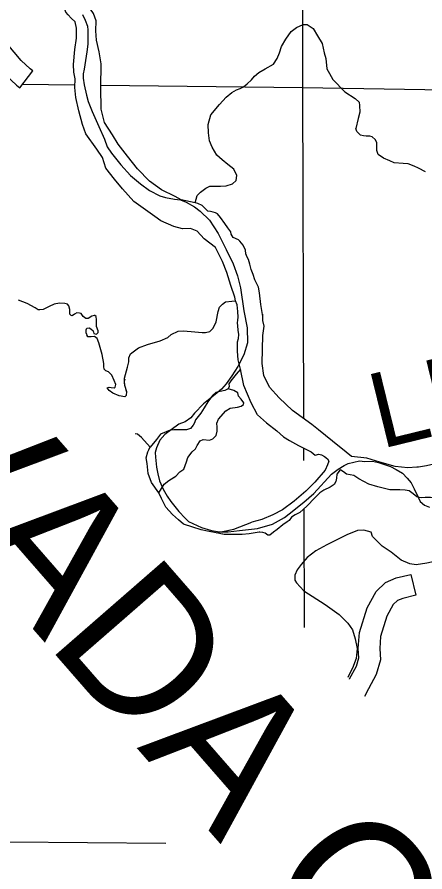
# Model space of a CAD drawing. Extents: x 8749 to 11879, y 13275 to 15339.
# Drawn here: x 10063.9 to 10121.1, y 13974.8 to 14094.8 of the extents above; entities that cross this region are included whole.
import ezdxf

# ---------------------------------------------------------------- set-up
doc = ezdxf.new("R2010")
doc.units = 0
for name, color, linetype in [('Level 2', 7, 'Continuous'), ('Level 35', 7, 'Continuous'), ('Level 4', 7, 'Continuous'), ('Level 46', 7, 'Continuous'), ('Level 5', 7, 'Continuous'), ('Level 9', 7, 'Continuous'), ('R_Draft', 7, 'Continuous')]:
    doc.layers.add(name, color=color, linetype=linetype)

msp = doc.modelspace()

# ---------------------------------------------------------------- linework, layer by layer
at = {"layer": 'Level 2'}
for points in [[(10073.09, 14095.18), (10073.46, 14094.35), (10073.77, 14093.53), (10073.83, 14092.97), (10073.81, 14092.39), (10073.83, 14091.01), (10073.71, 14089.92), (10073.31, 14087.48), (10073.19, 14086.84), (10073.19, 14086.22), (10073.3, 14085.31), (10073.66, 14083.83), (10073.89, 14082.94), (10074.45, 14081.56), (10075.38, 14079.42), (10076.16, 14077.64), (10076.53, 14076.57), (10077.13, 14075.68), (10078.45, 14074.05), (10079.83, 14072.55), (10081.22, 14071.39), (10082.5, 14070.44), (10083.93, 14069.71), (10084.71, 14069.45), (10085.99, 14069.24), (10086.85, 14069.14), (10087.63, 14068.8), (10088.8, 14068.15), (10089.58, 14067.55), (10090.89, 14066.27), (10092.11, 14064.42), (10093.23, 14062.16), (10094.25, 14060.15), (10094.85, 14058.48), (10095.26, 14056.79), (10095.73, 14053.56), (10096.2, 14051.17), (10096.23, 14049.08), (10095.71, 14047.36), (10094.9, 14045.72), (10094.04, 14044.42), (10093.26, 14043.3), (10092.6, 14042.57), (10091.69, 14041.82), (10090.05, 14040.51), (10088.82, 14039.17), (10088.27, 14038.51)], [(10073.09, 14095.18), (10073.46, 14094.35), (10073.77, 14093.53), (10073.83, 14092.97), (10073.81, 14092.39), (10073.83, 14091.01), (10073.71, 14089.92), (10073.31, 14087.48), (10073.19, 14086.84), (10073.19, 14086.22), (10073.3, 14085.31), (10073.66, 14083.83), (10073.89, 14082.94), (10074.45, 14081.56), (10075.38, 14079.42), (10076.16, 14077.64), (10076.53, 14076.57), (10077.13, 14075.68), (10078.45, 14074.05), (10079.83, 14072.55), (10081.22, 14071.39), (10082.5, 14070.44), (10083.93, 14069.71), (10084.71, 14069.45), (10085.99, 14069.24), (10086.85, 14069.14), (10087.63, 14068.8), (10088.8, 14068.15), (10089.58, 14067.55), (10090.89, 14066.27), (10092.11, 14064.42), (10093.23, 14062.16), (10094.25, 14060.15), (10094.85, 14058.48), (10095.26, 14056.79), (10095.73, 14053.56), (10096.2, 14051.17), (10096.23, 14049.08), (10095.71, 14047.36), (10094.9, 14045.72), (10094.04, 14044.42), (10093.26, 14043.3), (10092.6, 14042.57), (10091.69, 14041.82), (10090.05, 14040.51), (10088.82, 14039.17), (10088.27, 14038.51)], [(10088.27, 14038.51), (10087.47, 14037.98), (10086.6, 14037.64), (10084.66, 14036.17), (10083.96, 14035.39), (10083.48, 14034.33), (10083.29, 14033.68), (10083.33, 14033.02), (10083.45, 14031.6), (10083.67, 14030.65), (10083.89, 14029.69), (10084.4, 14028.53), (10084.98, 14027.51), (10085.46, 14026.79), (10086.6, 14025.38), (10087.47, 14024.42), (10087.98, 14023.96), (10089.79, 14023.14), (10091.17, 14022.72), (10092.33, 14022.51), (10093.52, 14022.51), (10095.14, 14022.7), (10097.65, 14022.99), (10099.76, 14023.62), (10101.43, 14024.54), (10102.1, 14025.05), (10104.13, 14026.67), (10105.54, 14027.9), (10108.03, 14030.63), (10108.97, 14031.31), (10109.79, 14031.82), (10110.37, 14032.11), (10111.95, 14032.47), (10112.7, 14032.42), (10113.78, 14032.44), (10114.63, 14032.25), (10116.32, 14031.69), (10117.12, 14031.28), (10117.99, 14030.75), (10118.67, 14030.07), (10119.2, 14029.4), (10119.64, 14028.58), (10120.15, 14027.49), (10120.46, 14026.79), (10121.06, 14026.28), (10121.77, 14025.99)], [(10088.27, 14038.51), (10087.47, 14037.98), (10086.6, 14037.64), (10084.66, 14036.17), (10083.96, 14035.39), (10083.48, 14034.33), (10083.29, 14033.68), (10083.33, 14033.03)], [(10092.51, 14022.51), (10093.52, 14022.51), (10095.14, 14022.7), (10097.65, 14022.99), (10099.76, 14023.62), (10101.43, 14024.54), (10102.1, 14025.05), (10104.13, 14026.67), (10105.54, 14027.9), (10108.03, 14030.63), (10108.97, 14031.31), (10109.79, 14031.82), (10110.37, 14032.11), (10111.95, 14032.47), (10112.7, 14032.42), (10113.78, 14032.44), (10114.63, 14032.25), (10116.32, 14031.69), (10117.12, 14031.28), (10117.99, 14030.75), (10118.67, 14030.07), (10119.2, 14029.4), (10119.64, 14028.58), (10120.15, 14027.49), (10120.46, 14026.79), (10121.06, 14026.28), (10121.77, 14025.99)]]:
    msp.add_lwpolyline(points, dxfattribs=at)
at = {"layer": 'Level 35'}
for points in [[(10098.74, 14087.53), (10099.87, 14088.21), (10100.41, 14088.97), (10100.74, 14089.78), (10101.02, 14090.67), (10101.63, 14091.69), (10102.39, 14092.78), (10103.12, 14093.36), (10104.06, 14093.77), (10104.62, 14093.74), (10105.48, 14093.19), (10106.07, 14092.17), (10106.7, 14091.08), (10106.98, 14089.78)], [(10106.98, 14089.78), (10107.23, 14089), (10107.36, 14087.56), (10107.76, 14086.87), (10108.22, 14086.03), (10109.9, 14084.33), (10111.34, 14083.37), (10111.9, 14082.86), (10111.95, 14082.4), (10112, 14081.46), (10111.75, 14080.55), (10111.44, 14079.15)], [(10091.08, 14081.07), (10092.32, 14082.55), (10093.23, 14083.57), (10094.05, 14084.23), (10094.68, 14084.59), (10095.21, 14084.76), (10095.67, 14084.99), (10096.2, 14085.42), (10096.79, 14086.01), (10097.24, 14086.49), (10097.83, 14087.02), (10098.74, 14087.53)], [(10088.88, 14068.7), (10089.2, 14069.74), (10089.63, 14070.2), (10090.37, 14070.76), (10090.95, 14071.04), (10091.71, 14071.06), (10092.47, 14071.06), (10093.23, 14071.09), (10094.15, 14071.39), (10094.65, 14071.87), (10094.76, 14072.58), (10094.32, 14073.45), (10093.46, 14074.11), (10092.68, 14074.74), (10091.96, 14075.4), (10091.28, 14076.52), (10090.92, 14077.41), (10090.77, 14078.55), (10090.72, 14079.7), (10091.08, 14081.07)], [(10121.2, 14073.06), (10120.24, 14073.57), (10119.63, 14073.87), (10118.81, 14074.2), (10118.1, 14074.23), (10118.1, 14074.23), (10116.84, 14074.33), (10116.2, 14074.63), (10115.34, 14074.99), (10114.6, 14075.5), (10114.4, 14076.06), (10114.37, 14076.56), (10114.37, 14077.17), (10114.15, 14077.61), (10113.74, 14078.01), (10113.41, 14078.06), (10112.88, 14078.06), (10112.5, 14078.11), (10112.09, 14078.22), (10111.87, 14078.45), (10111.59, 14078.75), (10111.44, 14079.15)], [(10073.82, 14049.91), (10073.58, 14050.48), (10073.58, 14050.87), (10073.69, 14051.12), (10074.01, 14051.19), (10074.24, 14051.03), (10074.56, 14050.76), (10074.68, 14050.39), (10075.04, 14050.3), (10075.27, 14050.53), (10075.27, 14050.76), (10075.04, 14051.35), (10075.06, 14051.88), (10075.06, 14052.31), (10075, 14052.75), (10074.81, 14052.91), (10074.7, 14052.91), (10074.38, 14052.82), (10073.9, 14052.5), (10073.53, 14052.47), (10073.19, 14052.75), (10072.89, 14053.16), (10072.66, 14053.25), (10072.3, 14053.27), (10071.98, 14053.09), (10071.61, 14052.86), (10071.5, 14052.89), (10071.31, 14053.09), (10071.29, 14053.73), (10071.18, 14054.26), (10070.97, 14054.47), (10070.6, 14054.6), (10069.87, 14054.63), (10069.12, 14054.51), (10068.39, 14054.17), (10067.56, 14053.76), (10067.08, 14053.69), (10066.85, 14053.71), (10066.46, 14053.98), (10065.32, 14054.58), (10064.11, 14055.07)], [(10085.53, 14050.23), (10086.51, 14050.71), (10087.26, 14050.76), (10088.86, 14050.62), (10089.87, 14050.5), (10090.35, 14050.5), (10090.95, 14050.66), (10091.43, 14051.12), (10091.86, 14052.02), (10092.14, 14053.48), (10092.3, 14054.08), (10092.73, 14054.51), (10093.16, 14054.81), (10094.03, 14054.92), (10094.54, 14054.95)], [(10079.01, 14043.98), (10078.92, 14043.69), (10078.99, 14043.11), (10079.24, 14042.24), (10079.2, 14041.69), (10079.01, 14041.49), (10078.24, 14041.62), (10077.32, 14041.99), (10076.82, 14042.36), (10076.54, 14042.72), (10076.82, 14042.86), (10077.09, 14042.77), (10077.53, 14042.72), (10077.69, 14042.84), (10077.76, 14043.2), (10077.51, 14043.78), (10077.21, 14044.51), (10076.73, 14044.97), (10076.36, 14045.13), (10076.13, 14045.38), (10076.06, 14045.75), (10076.06, 14046.16), (10075.84, 14047.42), (10075.38, 14049.06), (10075.13, 14049.68), (10074.78, 14049.93), (10074.28, 14049.89), (10073.82, 14049.91), (10073.65, 14050.08)], [(10079.24, 14042.24), (10078.99, 14043.34), (10078.96, 14044.12), (10079.38, 14045.63), (10079.58, 14046.39), (10079.6, 14046.96), (10079.83, 14047.51), (10080.93, 14048.36), (10082.21, 14048.84), (10083.97, 14049.34), (10085.07, 14049.82), (10085.53, 14050.23)], [(10095.25, 14045.36), (10094.67, 14044.68), (10093.89, 14043.74), (10093.63, 14043.29), (10093.66, 14042.93), (10093.51, 14042.6), (10093.08, 14042.38), (10092.42, 14042.25), (10091.78, 14042.1), (10091.35, 14041.69), (10090.67, 14040.8), (10090.16, 14039.92), (10089.68, 14039.18)], [(10083.79, 14028), (10084.54, 14029.23), (10085.18, 14029.74), (10086.19, 14030.35), (10086.75, 14030.95), (10087.3, 14031.31), (10087.68, 14032.35), (10087.89, 14032.98), (10088.47, 14033.74), (10088.92, 14034.17), (10089.2, 14034.63), (10089.61, 14035.31), (10090.04, 14035.49), (10090.9, 14035.39), (10091.38, 14035.57), (10091.83, 14036.07), (10091.99, 14036.65), (10091.99, 14037.24), (10091.94, 14037.77), (10092.16, 14038.35), (10093.18, 14039.52), (10093.81, 14039.9), (10094.82, 14040.02), (10095.33, 14040.18), (10095.68, 14040.38), (10095.71, 14040.66), (10095.35, 14041.16), (10095, 14041.59), (10094.9, 14042.04), (10094.34, 14042.37), (10093.51, 14042.6)], [(10089.68, 14039.18), (10088.92, 14038.25), (10088.82, 14037.84), (10088.62, 14037.49), (10088.24, 14037.05), (10087.68, 14036.83), (10085.89, 14036.83), (10085.41, 14036.78), (10084.04, 14036.22), (10083.46, 14035.51), (10082.57, 14034.39)], [(10082.57, 14034.39), (10081.36, 14035.79), (10080.82, 14036.25), (10080.49, 14036.28)], [(10083.79, 14028), (10082.77, 14029.46), (10082.29, 14030.73), (10082.14, 14032.14), (10082.01, 14032.93), (10082.24, 14033.74), (10082.57, 14034.39)], [(10091.83, 14022.37), (10090.62, 14022.63), (10089.73, 14022.8), (10088.59, 14023.18), (10087.28, 14023.61), (10086.57, 14024.2), (10085.73, 14024.98), (10084.77, 14026), (10084.17, 14027.19), (10083.79, 14028)], [(10113.58, 14022.48), (10112.58, 14022.74), (10111.66, 14022.69), (10110.2, 14022.09), (10107.39, 14020.7), (10105.85, 14019.87), (10104.6, 14018.91), (10103.75, 14017.95), (10103.2, 14017.2), (10102.9, 14016.42), (10102.9, 14015.73), (10103.13, 14015.36), (10104.14, 14014.24), (10107.13, 14012.34), (10109.1, 14010.9)], [(10126.54, 14017.22), (10125.45, 14018.2), (10124.24, 14018.56), (10122.96, 14018.44), (10121.4, 14018.12), (10119.92, 14017.88), (10119.04, 14018.04), (10117.8, 14018.56), (10116.4, 14019.65), (10115.12, 14020.49), (10113.8, 14021.89), (10113.58, 14022.48)], [(10109.1, 14010.9), (10110.34, 14009.72), (10110.96, 14008.74), (10111.37, 14007.52), (10111.64, 14006.13), (10111.51, 14004.75), (10110.99, 14003.38), (10110.39, 14002.19), (10110.33, 14002.08)]]:
    msp.add_lwpolyline(points, dxfattribs=at)
at = {"layer": 'Level 4'}
msp.add_lwpolyline([(10084.76, 13978.76), (10051.73, 13979.06)], dxfattribs=at)
at = {"layer": 'Level 46'}
for points in [[(10066.09, 14087.28), (10065.74, 14087.55), (10064.48, 14088.73), (10062.52, 14091.06), (10060.75, 14092.58), (10059.14, 14093.2), (10058.06, 14093.17), (10056.86, 14092.95), (10054.73, 14092.1), (10053.49, 14091.38), (10052.79, 14091.09), (10051.56, 14090.95), (10050.24, 14090.9), (10047.87, 14090.88), (10046.23, 14090.96), (10044.14, 14090.87), (10042.95, 14090.52), (10041.92, 14089.83), (10040.47, 14088.35), (10038.85, 14087.02), (10037.6, 14085.88), (10037.4, 14085.69)], [(10039.37, 14083.43), (10039.63, 14083.67), (10040.81, 14084.75), (10042.49, 14086.14), (10043.85, 14087.51), (10044.24, 14087.77), (10044.63, 14087.89), (10046.22, 14087.96), (10047.8, 14087.88), (10050.31, 14087.9), (10051.78, 14087.96), (10053.56, 14088.15), (10054.83, 14088.69), (10056.05, 14089.4), (10057.69, 14090.05), (10058.37, 14090.17), (10058.62, 14090.18), (10059.18, 14089.97), (10060.38, 14088.94), (10062.3, 14086.66), (10063.8, 14085.25), (10064.27, 14084.89), (10066.09, 14087.28)], [(10110.55, 14001.82), (10110.58, 14001.87), (10111.53, 14003.65), (10111.89, 14004.85), (10111.79, 14006.16), (10111.96, 14008.38), (10113.04, 14011.87), (10114.28, 14014.14), (10115.6, 14015.41), (10117.1, 14016.04), (10119.15, 14016.55)], [(10119.15, 14016.55), (10119.87, 14013.63), (10118.04, 14013.18), (10117.28, 14012.86), (10116.69, 14012.3), (10115.81, 14010.69), (10114.92, 14007.82), (10114.8, 14006.16), (10114.92, 14004.53), (10114.32, 14002.51), (10113.23, 14000.46), (10112.66, 13999.4)]]:
    msp.add_lwpolyline(points, dxfattribs=at)
at = {"layer": 'Level 5'}
for points in [[(10104.11, 14142.11), (10104.06, 14138.16), (10103.95, 14084.91)], [(10072.03, 14085.23), (10064.6, 14085.33)], [(10075.65, 14085.23), (10103.95, 14084.91)], [(10103.95, 14084.91), (10149.74, 14084.17)], [(10103.95, 14084.91), (10104.08, 14038.47)], [(10104.09, 14034.3), (10104.09, 14032.54)], [(10104.14, 14025.73), (10104.2, 14009.11)]]:
    msp.add_lwpolyline(points, dxfattribs=at)
at = {"layer": 'Level 9'}
for points in [[(10075.03, 14091.54), (10074.96, 14092.89), (10074.98, 14094.3), (10074.63, 14095.29), (10073.79, 14096.53), (10073.59, 14097.5), (10073.56, 14098.69), (10073.72, 14099.9)], [(10075.03, 14091.54), (10074.96, 14092.89), (10074.98, 14094.3), (10074.63, 14095.29), (10073.79, 14096.53), (10073.59, 14097.5), (10073.56, 14098.69), (10073.72, 14099.9)], [(10072.05, 14086.13), (10071.89, 14087.07), (10071.84, 14088.14), (10072, 14090.24), (10072.25, 14091.84), (10072.25, 14093.26), (10072.07, 14094.12), (10071.51, 14094.67), (10071.06, 14095.11), (10070.75, 14095.51), (10070.53, 14096.25), (10070.45, 14096.8), (10070.35, 14097.13), (10070.3, 14097.36)], [(10072.05, 14086.13), (10071.89, 14087.07), (10071.84, 14088.14), (10072, 14090.24), (10072.25, 14091.84), (10072.25, 14093.26), (10072.07, 14094.12), (10071.51, 14094.67), (10071.06, 14095.11), (10070.75, 14095.51), (10070.53, 14096.25), (10070.45, 14096.8), (10070.35, 14097.13), (10070.3, 14097.36)], [(10077.29, 14078.28), (10076.17, 14080.01), (10075.72, 14081.86), (10075.64, 14084.93), (10075.72, 14088.22), (10075.44, 14089.94), (10075.03, 14091.54)], [(10077.29, 14078.28), (10076.17, 14080.01), (10075.72, 14081.86), (10075.64, 14084.93), (10075.72, 14088.22), (10075.44, 14089.94), (10075.03, 14091.54)], [(10073.56, 14078.43), (10073.06, 14079.74), (10072.55, 14081.64), (10072.15, 14083.49), (10072.02, 14084.91), (10072.05, 14086.13)], [(10073.56, 14078.43), (10073.06, 14079.74), (10072.55, 14081.64), (10072.15, 14083.49), (10072.02, 14084.91), (10072.05, 14086.13)], [(10083.25, 14066.82), (10080.3, 14068.93), (10078.68, 14070.71), (10077.59, 14072.05), (10076.37, 14073.6), (10075.89, 14075.07), (10075.08, 14076.28), (10073.56, 14078.43)], [(10083.25, 14066.82), (10080.3, 14068.93), (10078.68, 14070.71), (10077.59, 14072.05), (10076.37, 14073.6), (10075.89, 14075.07), (10075.08, 14076.28), (10073.56, 14078.43)], [(10084.17, 14070.56), (10082.5, 14071.75), (10080.78, 14073.49), (10079.41, 14075.27), (10078.1, 14076.97), (10077.29, 14078.28)], [(10084.17, 14070.56), (10082.5, 14071.75), (10080.78, 14073.49), (10079.41, 14075.27), (10078.1, 14076.97), (10077.29, 14078.28)], [(10088.88, 14068.7), (10086.93, 14069.16), (10086.09, 14069.59), (10084.17, 14070.56)], [(10088.88, 14068.7), (10086.93, 14069.16), (10086.09, 14069.59), (10084.17, 14070.56)], [(10094.24, 14063.85), (10093.94, 14064.33), (10093.89, 14064.66), (10093.48, 14065.21), (10093.05, 14065.82), (10092.47, 14066.66), (10092.01, 14067.17), (10091.73, 14067.34), (10091.43, 14067.42), (10091.05, 14067.5), (10090.67, 14067.57), (10090.27, 14067.95), (10089.86, 14068.33), (10089.28, 14068.61), (10088.88, 14068.7)], [(10094.24, 14063.85), (10093.94, 14064.33), (10093.89, 14064.66), (10093.48, 14065.21), (10093.05, 14065.82), (10092.47, 14066.66), (10092.01, 14067.17), (10091.73, 14067.34), (10091.43, 14067.42), (10091.05, 14067.5), (10090.67, 14067.57), (10090.27, 14067.95), (10089.86, 14068.33), (10089.28, 14068.61), (10088.88, 14068.7)], [(10094.47, 14055.49), (10093.91, 14057.12), (10093.33, 14058.94), (10092.72, 14060.49), (10091.73, 14062.46), (10090.16, 14063.68), (10089.18, 14064.74), (10088.24, 14065.1), (10087.13, 14065.07), (10085.89, 14065.38), (10084.06, 14066.21), (10083.25, 14066.82)], [(10094.47, 14055.49), (10093.91, 14057.12), (10093.33, 14058.94), (10092.72, 14060.49), (10091.73, 14062.46), (10090.16, 14063.68), (10089.18, 14064.74), (10088.24, 14065.1), (10087.13, 14065.07), (10085.89, 14065.38), (10084.06, 14066.21), (10083.25, 14066.82)], [(10098.37, 14052.75), (10098.11, 14054.46), (10097.94, 14056.1), (10097.78, 14056.89), (10097.28, 14057.93), (10097.05, 14058.66), (10096.75, 14059.34), (10096.57, 14060.1), (10096.37, 14060.78), (10096.21, 14061.11), (10096.01, 14061.56), (10095.96, 14062.07), (10095.61, 14062.78), (10095.18, 14063.34), (10095, 14063.52), (10094.24, 14063.85)], [(10098.37, 14052.75), (10098.11, 14054.46), (10097.94, 14056.1), (10097.78, 14056.89), (10097.28, 14057.93), (10097.05, 14058.66), (10096.75, 14059.34), (10096.57, 14060.1), (10096.37, 14060.78), (10096.21, 14061.11), (10096.01, 14061.56), (10095.96, 14062.07), (10095.61, 14062.78), (10095.18, 14063.34), (10095, 14063.52), (10094.24, 14063.85)], [(10095.25, 14045.36), (10094.95, 14046.67), (10094.82, 14047.91), (10094.82, 14049.2), (10095, 14049.66), (10095.02, 14050.22), (10094.95, 14050.82), (10094.87, 14051.46), (10094.82, 14051.86), (10094.9, 14052.24), (10094.95, 14052.65), (10094.9, 14053.46), (10094.77, 14054.42), (10094.54, 14054.95), (10094.47, 14055.49)], [(10095.25, 14045.36), (10094.95, 14046.67), (10094.82, 14047.91), (10094.82, 14049.2), (10095, 14049.66), (10095.02, 14050.22), (10094.95, 14050.82), (10094.87, 14051.46), (10094.82, 14051.86), (10094.9, 14052.24), (10094.95, 14052.65), (10094.9, 14053.46), (10094.77, 14054.42), (10094.54, 14054.95), (10094.47, 14055.49)], [(10102.56, 14039.57), (10100.69, 14041.32), (10099.33, 14042.84), (10098.52, 14044.49), (10098.29, 14046.14), (10098.34, 14048.16), (10098.39, 14050.09), (10098.57, 14051.38), (10098.39, 14052.22), (10098.37, 14052.75), (10098.38, 14053.08)], [(10102.56, 14039.57), (10100.69, 14041.32), (10099.33, 14042.84), (10098.52, 14044.49), (10098.29, 14046.14), (10098.34, 14048.16), (10098.39, 14050.09), (10098.57, 14051.38), (10098.39, 14052.22), (10098.37, 14052.75)], [(10095.25, 14045.36), (10094.67, 14044.68), (10093.89, 14043.74), (10093.63, 14043.29), (10093.66, 14042.93), (10093.51, 14042.6), (10093.08, 14042.38), (10092.42, 14042.25), (10091.78, 14042.1), (10091.35, 14041.69), (10090.67, 14040.8), (10090.16, 14039.92), (10089.68, 14039.18)], [(10097.65, 14038.94), (10096.77, 14040.65), (10095.73, 14043.08), (10095.25, 14045.36)], [(10097.65, 14038.94), (10096.77, 14040.65), (10095.73, 14043.08), (10095.25, 14045.36)], [(10085.85, 14030.14), (10086.19, 14030.35), (10086.75, 14030.95), (10087.3, 14031.31), (10087.68, 14032.35), (10087.89, 14032.98), (10088.47, 14033.74), (10088.92, 14034.17), (10089.2, 14034.63), (10089.61, 14035.31), (10090.04, 14035.49), (10090.9, 14035.39), (10091.38, 14035.57), (10091.83, 14036.07), (10091.99, 14036.65), (10091.99, 14037.24), (10091.94, 14037.77), (10092.16, 14038.35), (10093.18, 14039.52), (10093.81, 14039.9), (10094.82, 14040.02), (10095.33, 14040.18), (10095.68, 14040.38), (10095.71, 14040.66), (10095.35, 14041.16), (10095, 14041.59), (10094.9, 14042.04), (10094.34, 14042.37), (10093.51, 14042.6)], [(10089.68, 14039.18), (10088.92, 14038.25), (10088.82, 14037.84), (10088.62, 14037.49), (10088.24, 14037.05), (10087.68, 14036.83), (10085.89, 14036.83), (10085.41, 14036.78), (10084.04, 14036.22), (10083.46, 14035.51), (10082.57, 14034.39)], [(10120.02, 14031.59), (10118.73, 14031.49), (10116.96, 14031.72), (10114.81, 14032.32), (10112.99, 14032.86), (10110.86, 14033.11), (10110.07, 14033.72), (10108.15, 14035.26), (10106.2, 14036.83), (10105.29, 14037.59), (10102.56, 14039.57)], [(10120.02, 14031.59), (10118.73, 14031.49), (10116.96, 14031.72), (10114.81, 14032.32), (10112.99, 14032.86), (10110.86, 14033.11), (10110.07, 14033.72), (10108.15, 14035.26), (10106.2, 14036.83), (10105.29, 14037.59), (10102.56, 14039.57)], [(10097.65, 14038.94), (10098.91, 14037.82), (10100.38, 14036.71), (10101.29, 14035.85), (10102.15, 14035.36), (10103.42, 14034.63), (10105.19, 14033.77), (10105.75, 14033.31), (10106.25, 14033.41), (10106.61, 14033.34), (10107.06, 14033.11), (10107.47, 14032.76), (10107.64, 14032.43), (10107.49, 14031.94), (10107.16, 14031.16)], [(10097.65, 14038.94), (10098.91, 14037.82), (10100.38, 14036.71), (10101.29, 14035.85), (10102.15, 14035.36), (10103.42, 14034.63), (10105.19, 14033.77), (10105.75, 14033.31), (10106.25, 14033.41), (10106.61, 14033.34), (10107.06, 14033.11), (10107.47, 14032.76), (10107.64, 14032.43), (10107.49, 14031.94), (10107.16, 14031.16)], [(10082.41, 14034.08), (10082.57, 14034.39)], [(10122.38, 14032.04), (10121.36, 14031.77), (10120.22, 14031.59), (10120.02, 14031.59)], [(10122.38, 14032.04), (10121.36, 14031.77), (10120.22, 14031.59), (10120.02, 14031.59)], [(10107.16, 14031.16), (10105.67, 14029.49), (10104.43, 14028.22), (10102.81, 14026.85), (10101.14, 14025.61), (10099.8, 14024.93), (10098.25, 14024.24), (10096.86, 14023.86)], [(10107.16, 14031.16), (10105.67, 14029.49), (10104.43, 14028.22), (10102.81, 14026.85), (10101.14, 14025.61), (10099.8, 14024.93), (10098.25, 14024.24), (10096.86, 14023.86)], [(10109.27, 14031.22), (10108.78, 14030.6), (10108.73, 14030.07), (10108.66, 14029.59), (10108.4, 14029.18), (10107.82, 14028.78), (10106.96, 14028.37), (10106.4, 14028.02), (10105.67, 14027.28)], [(10109.27, 14031.22), (10108.78, 14030.6), (10108.73, 14030.07), (10108.66, 14029.59), (10108.4, 14029.18), (10107.82, 14028.78), (10106.96, 14028.37), (10106.4, 14028.02), (10105.67, 14027.28)], [(10111.18, 14030.45), (10110.15, 14030.6), (10109.72, 14030.96), (10109.34, 14031.18), (10109.27, 14031.22)], [(10111.18, 14030.45), (10110.15, 14030.6), (10109.72, 14030.96), (10109.34, 14031.18), (10109.27, 14031.22)], [(10128.46, 14024.04), (10127.33, 14024.37), (10126.57, 14024.88), (10125.71, 14025.26), (10125.23, 14025.54), (10124.62, 14026.14), (10124.14, 14026.6), (10123.56, 14027.06), (10122.83, 14027.31), (10121.92, 14027.36), (10121.18, 14027.33), (10120.6, 14027.31), (10120.35, 14027.33), (10119.99, 14027.46), (10119.51, 14027.84), (10118.93, 14028.3), (10118.35, 14028.37), (10117.61, 14028.4), (10116.2, 14028.42), (10114.52, 14028.83), (10113.26, 14029.21), (10111.89, 14029.97), (10111.18, 14030.45)], [(10128.46, 14024.04), (10127.33, 14024.37), (10126.57, 14024.88), (10125.71, 14025.26), (10125.23, 14025.54), (10124.62, 14026.14), (10124.14, 14026.6), (10123.56, 14027.06), (10122.83, 14027.31), (10121.92, 14027.36), (10121.18, 14027.33), (10120.6, 14027.31), (10120.35, 14027.33), (10119.99, 14027.46), (10119.51, 14027.84), (10118.93, 14028.3), (10118.35, 14028.37), (10117.61, 14028.4), (10116.2, 14028.42), (10114.52, 14028.83), (10113.26, 14029.21), (10111.89, 14029.97), (10111.18, 14030.45)], [(10105.67, 14027.28), (10104.56, 14026.12), (10103.59, 14025.23), (10102.94, 14024.93), (10102.43, 14024.6), (10102.08, 14024.12), (10101.82, 14023.94), (10101.22, 14023.51), (10100.41, 14022.85), (10099.87, 14022.49), (10099.37, 14022.06), (10099.09, 14022.06), (10098.73, 14022.32), (10098.38, 14022.44), (10097.95, 14022.47), (10097.87, 14022.47)], [(10105.67, 14027.28), (10104.56, 14026.12), (10103.59, 14025.23), (10102.94, 14024.93), (10102.43, 14024.6), (10102.08, 14024.12), (10101.82, 14023.94), (10101.22, 14023.51), (10100.41, 14022.85), (10099.87, 14022.49), (10099.37, 14022.06), (10099.09, 14022.06), (10098.73, 14022.32), (10098.38, 14022.44), (10097.95, 14022.47), (10097.87, 14022.47)], [(10097.87, 14022.47), (10096.46, 14022.22), (10095.47, 14022.15), (10094.59, 14022.15), (10092.97, 14022.17), (10091.83, 14022.37), (10094.31, 14022.88), (10096.86, 14023.86)], [(10092.51, 14022.51), (10094.31, 14022.88), (10096.86, 14023.86)], [(10097.87, 14022.47), (10096.46, 14022.22), (10095.47, 14022.15), (10094.59, 14022.15), (10092.97, 14022.17), (10092.77, 14022.21)]]:
    msp.add_lwpolyline(points, dxfattribs=at)

# ---------------------------------------------------------------- texts
msp.add_text('LITTLE', height=10.56, rotation=13.7431, dxfattribs=at).set_placement((10114.95, 14034.14))
at = {"layer": 'R_Draft'}
for s, p in [('CLARK COUNTY', (10101.23, 14149.26)), ('NEVADA COUNTY', (10019.47, 14062.4))]:
    msp.add_text(s, height=20.2145, rotation=311.0766, dxfattribs=at).set_placement(p)

doc.saveas('drawing.dxf')
